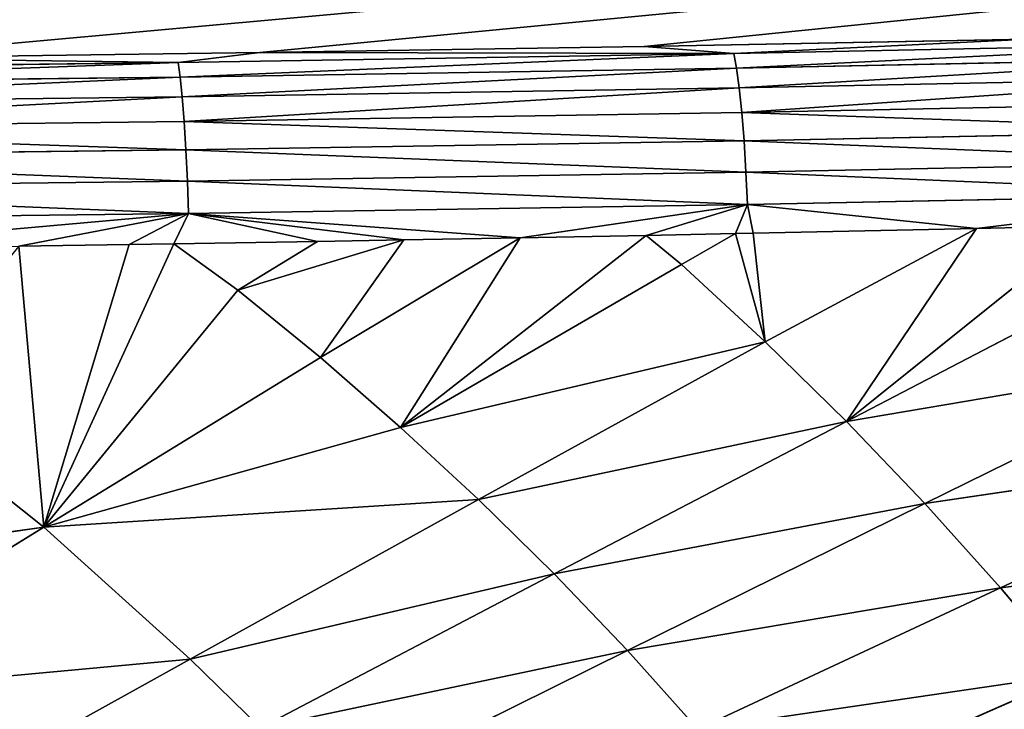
# Model space of a CAD drawing. Extents: x 0 to 605, y 0 to 400.
# Tile 964 of 1056: x 397 to 425, y 254 to 274. Entities that reach past the tile are written whole.
import ezdxf

# ---------------------------------------------------------------- set-up
doc = ezdxf.new("R2010")
doc.units = 0
doc.header["$LTSCALE"] = 25.4
doc.layers.get('0').update_dxf_attribs({"linetype": 'CONTINUOUS'})

# ---------------------------------------------------------------- blocks, each defined once
blk = doc.blocks.new('ATLANTA610_-_S_STL')
at = {"color": 0}
for p, q in [((425.484, 36.378, 126.919), (414.802, 35.465, 127.122)), ((425.484, 36.378, 126.919), (414.802, 35.465, 127.122)), ((417.29, 34.848, 127.322), (425.484, 36.378, 126.919)), ((417.29, 34.848, 127.322), (425.484, 36.378, 126.919)), ((417.29, 34.848, 127.322), (431.448, 36.143, 127.032)), ((417.29, 34.848, 127.322), (431.448, 36.143, 127.032)), ((414.802, 35.465, 127.122), (404.119, 34.699, 127.293)), ((414.802, 35.465, 127.122), (404.119, 34.699, 127.293)), ((414.802, 35.465, 127.122), (417.29, 34.848, 127.322)), ((414.802, 35.465, 127.122), (417.29, 34.848, 127.322)), ((431.545, 35.289, 127.436), (417.367, 33.992, 127.725)), ((431.545, 35.289, 127.436), (417.367, 33.992, 127.725)), ((401.843, 33.738, 127.569), (417.29, 34.848, 127.322)), ((401.843, 33.738, 127.569), (417.29, 34.848, 127.322)), ((417.29, 34.848, 127.322), (417.367, 33.992, 127.725)), ((417.29, 34.848, 127.322), (417.367, 33.992, 127.725)), ((404.119, 34.699, 127.293), (392.694, 34.022, 127.445)), ((404.119, 34.699, 127.293), (392.694, 34.022, 127.445)), ((404.119, 34.699, 127.293), (401.843, 33.738, 127.569)), ((404.119, 34.699, 127.293), (401.843, 33.738, 127.569)), ((431.639, 34.49, 127.986), (417.442, 33.191, 128.276)), ((431.639, 34.49, 127.986), (417.442, 33.191, 128.276)), ((401.843, 33.738, 127.569), (392.694, 34.022, 127.445)), ((401.843, 33.738, 127.569), (392.694, 34.022, 127.445)), ((417.367, 33.992, 127.725), (401.903, 32.881, 127.973)), ((417.367, 33.992, 127.725), (401.903, 32.881, 127.973)), ((417.367, 33.992, 127.725), (417.442, 33.191, 128.276)), ((417.367, 33.992, 127.725), (417.442, 33.191, 128.276)), ((384.865, 32.821, 127.774), (401.843, 33.738, 127.569)), ((384.865, 32.821, 127.774), (401.843, 33.738, 127.569)), ((401.843, 33.738, 127.569), (401.903, 32.881, 127.973)), ((401.843, 33.738, 127.569), (401.903, 32.881, 127.973)), ((431.727, 33.781, 128.67), (417.513, 32.48, 128.96)), ((431.727, 33.781, 128.67), (417.513, 32.48, 128.96)), ((417.442, 33.191, 128.276), (401.961, 32.079, 128.524)), ((417.442, 33.191, 128.276), (401.961, 32.079, 128.524)), ((417.513, 32.48, 128.96), (417.442, 33.191, 128.276)), ((417.513, 32.48, 128.96), (417.442, 33.191, 128.276)), ((417.575, 31.892, 129.751), (431.805, 33.193, 129.461)), ((417.575, 31.892, 129.751), (431.805, 33.193, 129.461)), ((401.903, 32.881, 127.973), (384.908, 31.963, 128.178)), ((401.903, 32.881, 127.973), (384.908, 31.963, 128.178)), ((401.903, 32.881, 127.973), (401.961, 32.079, 128.524)), ((401.903, 32.881, 127.973), (401.961, 32.079, 128.524)), ((431.87, 32.748, 130.327), (417.627, 31.446, 130.618)), ((431.87, 32.748, 130.327), (417.627, 31.446, 130.618)), ((417.513, 32.48, 128.96), (402.015, 31.367, 129.208)), ((417.513, 32.48, 128.96), (402.015, 31.367, 129.208)), ((417.575, 31.892, 129.751), (417.513, 32.48, 128.96)), ((417.575, 31.892, 129.751), (417.513, 32.48, 128.96)), ((431.921, 32.455, 131.229), (417.667, 31.151, 131.52)), ((431.921, 32.455, 131.229), (417.667, 31.151, 131.52)), ((424.036, 31.561, 132.182), (431.921, 32.455, 131.229)), ((424.036, 31.561, 132.182), (431.921, 32.455, 131.229)), ((401.961, 32.079, 128.524), (384.95, 31.159, 128.729)), ((401.961, 32.079, 128.524), (384.95, 31.159, 128.729)), ((402.015, 31.367, 129.208), (401.961, 32.079, 128.524)), ((402.015, 31.367, 129.208), (401.961, 32.079, 128.524)), ((402.064, 30.777, 130), (417.575, 31.892, 129.751)), ((402.064, 30.777, 130), (417.575, 31.892, 129.751)), ((417.575, 31.892, 129.751), (417.627, 31.446, 130.618)), ((417.575, 31.892, 129.751), (417.627, 31.446, 130.618)), ((427.198, 31.854, 132.107), (420.417, 30.725, 137.553)), ((427.198, 31.854, 132.107), (420.417, 30.725, 137.553)), ((428.478, 31.84, 133.356), (420.417, 30.725, 137.553)), ((428.478, 31.84, 133.356), (420.417, 30.725, 137.553)), ((420.417, 30.725, 137.553), (430.807, 31.81, 135.789)), ((420.417, 30.725, 137.553), (430.807, 31.81, 135.789)), ((430.807, 31.81, 135.789), (422.599, 30.7, 139.835)), ((430.807, 31.81, 135.789), (422.599, 30.7, 139.835)), ((422.599, 30.7, 139.835), (433.052, 31.783, 138.288)), ((422.599, 30.7, 139.835), (433.052, 31.783, 138.288)), ((424.036, 31.561, 132.182), (427.198, 31.854, 132.107)), ((424.036, 31.561, 132.182), (427.198, 31.854, 132.107)), ((424.702, 30.677, 142.178), (433.052, 31.783, 138.288)), ((424.702, 30.677, 142.178), (433.052, 31.783, 138.288)), ((424.036, 31.561, 132.182), (417.667, 31.151, 131.52)), ((424.036, 31.561, 132.182), (417.667, 31.151, 131.52)), ((417.826, 31.026, 132.317), (424.036, 31.561, 132.182)), ((417.826, 31.026, 132.317), (424.036, 31.561, 132.182)), ((418.16, 30.752, 135.336), (424.036, 31.561, 132.182)), ((418.16, 30.752, 135.336), (424.036, 31.561, 132.182)), ((420.417, 30.725, 137.553), (424.036, 31.561, 132.182)), ((420.417, 30.725, 137.553), (424.036, 31.561, 132.182)), ((402.015, 31.367, 129.208), (384.99, 30.447, 129.413)), ((402.015, 31.367, 129.208), (384.99, 30.447, 129.413)), ((402.064, 30.777, 130), (402.015, 31.367, 129.208)), ((402.064, 30.777, 130), (402.015, 31.367, 129.208)), ((417.627, 31.446, 130.618), (402.104, 30.33, 130.866)), ((417.627, 31.446, 130.618), (402.104, 30.33, 130.866)), ((417.667, 31.151, 131.52), (417.627, 31.446, 130.618)), ((417.667, 31.151, 131.52), (417.627, 31.446, 130.618)), ((417.667, 31.151, 131.52), (402.135, 30.035, 131.769)), ((417.667, 31.151, 131.52), (402.135, 30.035, 131.769)), ((411.35, 30.523, 132.444), (417.667, 31.151, 131.52)), ((411.35, 30.523, 132.444), (417.667, 31.151, 131.52)), ((414.852, 30.788, 132.377), (417.667, 31.151, 131.52)), ((414.852, 30.788, 132.377), (417.667, 31.151, 131.52)), ((414.852, 30.788, 132.377), (417.336, 30.986, 132.327)), ((414.852, 30.788, 132.377), (417.336, 30.986, 132.327)), ((417.336, 30.986, 132.327), (415.833, 30.782, 133.185)), ((417.336, 30.986, 132.327), (415.833, 30.782, 133.185)), ((417.667, 31.151, 131.52), (417.336, 30.986, 132.327)), ((417.667, 31.151, 131.52), (417.336, 30.986, 132.327)), ((417.336, 30.986, 132.327), (417.826, 31.026, 132.317)), ((417.336, 30.986, 132.327), (417.826, 31.026, 132.317)), ((417.826, 31.026, 132.317), (417.667, 31.151, 131.52)), ((417.826, 31.026, 132.317), (417.667, 31.151, 131.52)), ((418.16, 30.752, 135.336), (417.826, 31.026, 132.317)), ((418.16, 30.752, 135.336), (417.826, 31.026, 132.317)), ((385.025, 29.856, 130.206), (402.064, 30.777, 130)), ((385.025, 29.856, 130.206), (402.064, 30.777, 130)), ((402.064, 30.777, 130), (402.104, 30.33, 130.866)), ((402.064, 30.777, 130), (402.104, 30.33, 130.866)), ((408.029, 29.801, 137.72), (414.852, 30.788, 132.377)), ((408.029, 29.801, 137.72), (414.852, 30.788, 132.377)), ((408.029, 29.801, 137.72), (415.833, 30.782, 133.185)), ((408.029, 29.801, 137.72), (415.833, 30.782, 133.185)), ((408.029, 29.801, 137.72), (418.16, 30.752, 135.336)), ((408.029, 29.801, 137.72), (418.16, 30.752, 135.336)), ((410.197, 29.777, 139.727), (418.16, 30.752, 135.336)), ((410.197, 29.777, 139.727), (418.16, 30.752, 135.336)), ((410.197, 29.777, 139.727), (420.417, 30.725, 137.553)), ((410.197, 29.777, 139.727), (420.417, 30.725, 137.553)), ((411.35, 30.523, 132.444), (414.852, 30.788, 132.377)), ((411.35, 30.523, 132.444), (414.852, 30.788, 132.377)), ((420.417, 30.725, 137.553), (412.3, 29.754, 141.795)), ((420.417, 30.725, 137.553), (412.3, 29.754, 141.795)), ((412.3, 29.754, 141.795), (422.599, 30.7, 139.835)), ((412.3, 29.754, 141.795), (422.599, 30.7, 139.835)), ((414.333, 29.733, 143.923), (422.599, 30.7, 139.835)), ((414.333, 29.733, 143.923), (422.599, 30.7, 139.835)), ((414.852, 30.788, 132.377), (415.833, 30.782, 133.185)), ((414.852, 30.788, 132.377), (415.833, 30.782, 133.185)), ((415.833, 30.782, 133.185), (418.16, 30.752, 135.336)), ((415.833, 30.782, 133.185), (418.16, 30.752, 135.336)), ((424.702, 30.677, 142.178), (416.293, 29.714, 146.109)), ((424.702, 30.677, 142.178), (416.293, 29.714, 146.109)), ((418.16, 30.752, 135.336), (420.417, 30.725, 137.553)), ((418.16, 30.752, 135.336), (420.417, 30.725, 137.553)), ((418.178, 29.697, 148.349), (426.724, 30.656, 144.581)), ((418.178, 29.697, 148.349), (426.724, 30.656, 144.581)), ((420.417, 30.725, 137.553), (422.599, 30.7, 139.835)), ((420.417, 30.725, 137.553), (422.599, 30.7, 139.835)), ((424.702, 30.677, 142.178), (422.599, 30.7, 139.835)), ((424.702, 30.677, 142.178), (422.599, 30.7, 139.835)), ((424.702, 30.677, 142.178), (426.724, 30.656, 144.581)), ((424.702, 30.677, 142.178), (426.724, 30.656, 144.581)), ((411.35, 30.523, 132.444), (402.135, 30.035, 131.769)), ((411.35, 30.523, 132.444), (402.135, 30.035, 131.769)), ((405.798, 29.828, 135.776), (411.35, 30.523, 132.444)), ((405.798, 29.828, 135.776), (411.35, 30.523, 132.444)), ((408.029, 29.801, 137.72), (411.35, 30.523, 132.444)), ((408.029, 29.801, 137.72), (411.35, 30.523, 132.444)), ((408.114, 30.291, 132.502), (411.35, 30.523, 132.444)), ((408.114, 30.291, 132.502), (411.35, 30.523, 132.444)), ((402.104, 30.33, 130.866), (385.054, 29.409, 131.072)), ((402.104, 30.33, 130.866), (385.054, 29.409, 131.072)), ((401.73, 29.869, 132.608), (405.715, 30.127, 132.543)), ((401.73, 29.869, 132.608), (405.715, 30.127, 132.543)), ((402.135, 30.035, 131.769), (402.104, 30.33, 130.866)), ((402.135, 30.035, 131.769), (402.104, 30.33, 130.866)), ((408.114, 30.291, 132.502), (402.135, 30.035, 131.769)), ((408.114, 30.291, 132.502), (402.135, 30.035, 131.769)), ((405.715, 30.127, 132.543), (402.135, 30.035, 131.769)), ((405.715, 30.127, 132.543), (402.135, 30.035, 131.769)), ((408.114, 30.291, 132.502), (403.507, 29.856, 133.898)), ((408.114, 30.291, 132.502), (403.507, 29.856, 133.898)), ((403.507, 29.856, 133.898), (405.715, 30.127, 132.543)), ((403.507, 29.856, 133.898), (405.715, 30.127, 132.543)), ((405.715, 30.127, 132.543), (408.114, 30.291, 132.502)), ((405.715, 30.127, 132.543), (408.114, 30.291, 132.502)), ((408.114, 30.291, 132.502), (405.798, 29.828, 135.776)), ((408.114, 30.291, 132.502), (405.798, 29.828, 135.776)), ((402.135, 30.035, 131.769), (385.076, 29.113, 131.975)), ((402.135, 30.035, 131.769), (385.076, 29.113, 131.975)), ((391.011, 29.259, 132.76), (402.135, 30.035, 131.769)), ((391.011, 29.259, 132.76), (402.135, 30.035, 131.769)), ((397.415, 29.609, 132.673), (402.135, 30.035, 131.769)), ((397.415, 29.609, 132.673), (402.135, 30.035, 131.769)), ((398.111, 28.97, 140.496), (401.73, 29.869, 132.608)), ((398.111, 28.97, 140.496), (401.73, 29.869, 132.608)), ((398.111, 28.97, 140.496), (403.507, 29.856, 133.898)), ((398.111, 28.97, 140.496), (403.507, 29.856, 133.898)), ((405.798, 29.828, 135.776), (398.111, 28.97, 140.496)), ((405.798, 29.828, 135.776), (398.111, 28.97, 140.496)), ((402.135, 30.035, 131.769), (400.482, 29.792, 132.627)), ((402.135, 30.035, 131.769), (400.482, 29.792, 132.627)), ((400.482, 29.792, 132.627), (401.73, 29.869, 132.608)), ((400.482, 29.792, 132.627), (401.73, 29.869, 132.608)), ((401.73, 29.869, 132.608), (402.135, 30.035, 131.769)), ((401.73, 29.869, 132.608), (402.135, 30.035, 131.769)), ((403.507, 29.856, 133.898), (401.73, 29.869, 132.608)), ((403.507, 29.856, 133.898), (401.73, 29.869, 132.608)), ((405.798, 29.828, 135.776), (403.507, 29.856, 133.898)), ((405.798, 29.828, 135.776), (403.507, 29.856, 133.898)), ((405.798, 29.828, 135.776), (408.029, 29.801, 137.72)), ((405.798, 29.828, 135.776), (408.029, 29.801, 137.72)), ((397.415, 29.609, 132.673), (400.482, 29.792, 132.627)), ((397.415, 29.609, 132.673), (400.482, 29.792, 132.627)), ((408.029, 29.801, 137.72), (398.111, 28.97, 140.496)), ((408.029, 29.801, 137.72), (398.111, 28.97, 140.496)), ((398.111, 28.97, 140.496), (400.482, 29.792, 132.627)), ((398.111, 28.97, 140.496), (400.482, 29.792, 132.627)), ((410.197, 29.777, 139.727), (402.184, 28.928, 144.16)), ((410.197, 29.777, 139.727), (402.184, 28.928, 144.16)), ((402.184, 28.928, 144.16), (412.3, 29.754, 141.795)), ((402.184, 28.928, 144.16), (412.3, 29.754, 141.795)), ((404.132, 28.909, 146.077), (412.3, 29.754, 141.795)), ((404.132, 28.909, 146.077), (412.3, 29.754, 141.795)), ((414.333, 29.733, 143.923), (406.015, 28.892, 148.05)), ((414.333, 29.733, 143.923), (406.015, 28.892, 148.05)), ((408.029, 29.801, 137.72), (410.197, 29.777, 139.727)), ((408.029, 29.801, 137.72), (410.197, 29.777, 139.727)), ((410.197, 29.777, 139.727), (412.3, 29.754, 141.795)), ((410.197, 29.777, 139.727), (412.3, 29.754, 141.795)), ((414.333, 29.733, 143.923), (412.3, 29.754, 141.795)), ((414.333, 29.733, 143.923), (412.3, 29.754, 141.795)), ((414.333, 29.733, 143.923), (416.293, 29.714, 146.109)), ((414.333, 29.733, 143.923), (416.293, 29.714, 146.109)), ((393.818, 29.017, 137.074), (398.111, 28.97, 140.496)), ((393.818, 29.017, 137.074), (398.111, 28.97, 140.496)), ((386.434, 28.265, 142.107), (398.111, 28.97, 140.496)), ((386.434, 28.265, 142.107), (398.111, 28.97, 140.496)), ((390.381, 28.226, 145.259), (398.111, 28.97, 140.496)), ((390.381, 28.226, 145.259), (398.111, 28.97, 140.496)), ((390.381, 28.226, 145.259), (402.184, 28.928, 144.16)), ((390.381, 28.226, 145.259), (402.184, 28.928, 144.16)), ((394.127, 28.192, 148.631), (402.184, 28.928, 144.16)), ((394.127, 28.192, 148.631), (402.184, 28.928, 144.16)), ((402.184, 28.928, 144.16), (398.111, 28.97, 140.496)), ((402.184, 28.928, 144.16), (398.111, 28.97, 140.496)), ((404.132, 28.909, 146.077), (402.184, 28.928, 144.16)), ((404.132, 28.909, 146.077), (402.184, 28.928, 144.16))]:
    blk.add_line(p, q, dxfattribs=at)
mesh = blk.add_polyface(dxfattribs=at)
corners = [(35.797, 103.894, 111.851), (571.006, 106.591, 111.249), (34.388, 106.591, 111.249), (37.928, 100.086, 112.701), (38.654, 98.858, 112.975), (40.127, 96.464, 113.509), (41.904, 93.74, 114.117), (42.395, 93.018, 114.278), (44.76, 89.705, 115.018), (45.369, 88.895, 115.198), (47.226, 86.522, 115.728), (49.041, 84.335, 116.216), (49.785, 83.473, 116.408), (52.433, 80.561, 117.058), (55.193, 77.763, 117.683), (58.096, 75.052, 118.288), (61.14, 72.434, 118.872), (64.319, 69.917, 119.434), (67.637, 67.499, 119.973), (71.141, 65.154, 120.497), (74.846, 62.881, 121.004), (78.763, 60.681, 121.495), (82.902, 58.555, 121.969), (87.283, 56.501, 122.428), (89.174, 55.671, 122.613), (91.934, 54.516, 122.871), (95.55, 53.096, 123.188), (96.878, 52.6, 123.298), (101.611, 50.93, 123.671), (106.635, 49.312, 124.032), (112.571, 47.58, 124.419), (118.867, 45.929, 124.787), (124.857, 44.519, 125.102), (131.222, 43.169, 125.403), (137.992, 41.883, 125.69), (145.207, 40.661, 125.963), (152.995, 39.491, 126.224), (161.346, 38.383, 126.471), (171.208, 37.246, 126.725), (179.751, 36.393, 126.915), (189.849, 35.523, 127.109), (200.64, 34.741, 127.284), (213.516, 33.978, 127.454), (226.998, 33.359, 127.592), (239.742, 32.927, 127.689), (253.158, 32.617, 127.758), (267.527, 32.431, 127.8), (285.141, 32.344, 127.819), (302.697, 32.329, 127.822), (320.938, 32.345, 127.819), (339.364, 32.444, 127.797), (353.896, 32.648, 127.751), (366.557, 32.953, 127.683), (378.727, 33.372, 127.589), (392.694, 34.022, 127.445), (404.119, 34.699, 127.293), (414.802, 35.465, 127.122), (425.484, 36.378, 126.919), (435.255, 37.36, 126.699), (444.241, 38.407, 126.466), (452.534, 39.51, 126.22), (459.554, 40.561, 125.985), (466.93, 41.799, 125.709), (474.123, 43.156, 125.406), (480.586, 44.523, 125.101), (486.816, 45.996, 124.772), (492.209, 47.411, 124.456), (497.473, 48.933, 124.117), (502.377, 50.483, 123.771), (507.695, 52.32, 123.361), (512.783, 54.251, 122.93), (514.295, 54.863, 122.793), (517.255, 56.116, 122.514), (520.424, 57.55, 122.194), (521.364, 57.995, 122.094), (525.177, 59.897, 121.67), (526.134, 60.401, 121.557), (528.665, 61.789, 121.248), (531.464, 63.42, 120.884), (532.358, 63.964, 120.762), (535.52, 65.981, 120.312), (536.527, 66.657, 120.161), (538.712, 68.179, 119.821), (541.316, 70.105, 119.392), (541.756, 70.444, 119.316), (544.642, 72.76, 118.799), (547.245, 75.006, 118.298), (549.952, 77.514, 117.738), (552.726, 80.296, 117.117), (555.195, 82.979, 116.519), (557.842, 86.104, 115.821), (560.273, 89.22, 115.126), (562.482, 92.28, 114.443), (564.617, 95.462, 113.733), (566.874, 99.093, 112.922), (568.575, 102.034, 112.266), (569.1, 102.983, 112.054)]
mesh.append_faces([[corners[k] for k in face] for face in [(0, 1, 2), (1, 95, 96)]], dxfattribs={"vtx0": -1, "color": 0})
mesh.append_faces([[corners[k] for k in face] for face in [(1, 0, 3), (1, 3, 4), (1, 4, 5), (1, 5, 6), (1, 6, 7), (1, 7, 8), (1, 8, 9), (1, 9, 10), (1, 10, 11), (1, 11, 12), (1, 12, 13), (1, 13, 14), (1, 14, 15), (1, 15, 16), (1, 16, 17), (1, 17, 18), (1, 18, 19), (1, 19, 20), (1, 20, 21), (1, 21, 22), (1, 22, 23), (1, 23, 24), (1, 24, 25), (1, 25, 26), (1, 26, 27), (1, 27, 28), (1, 28, 29), (1, 29, 30), (1, 30, 31), (1, 31, 32), (1, 32, 33), (1, 33, 34), (1, 34, 35), (1, 35, 36), (1, 36, 37), (1, 37, 38), (1, 38, 39), (1, 39, 40), (1, 40, 41), (1, 41, 42), (1, 42, 43), (1, 43, 44), (1, 44, 45), (1, 45, 46), (1, 46, 47), (1, 47, 48), (1, 48, 49), (1, 49, 50), (1, 50, 51), (1, 51, 52), (1, 52, 53), (1, 53, 54), (1, 54, 55), (1, 55, 56), (1, 56, 57), (1, 57, 58), (1, 58, 59), (1, 59, 60), (1, 60, 61), (1, 61, 62), (1, 62, 63), (1, 63, 64), (1, 64, 65), (1, 65, 66), (1, 66, 67), (1, 67, 68), (1, 68, 69), (1, 69, 70), (1, 70, 71), (1, 71, 72), (1, 72, 73), (1, 73, 74), (1, 74, 75), (1, 75, 76), (1, 76, 77), (1, 77, 78), (1, 78, 79), (1, 79, 80), (1, 80, 81), (1, 81, 82), (1, 82, 83), (1, 83, 84), (1, 84, 85), (1, 85, 86), (1, 86, 87), (1, 87, 88), (1, 88, 89), (1, 89, 90), (1, 90, 91), (1, 91, 92), (1, 92, 93), (1, 93, 94), (1, 94, 95)]], dxfattribs={"vtx0": -1, "vtx2": -1, "color": 0})
mesh = blk.add_polyface(dxfattribs=at)
corners = [(425.484, 36.378, 126.919), (414.802, 35.465, 127.122), (417.29, 34.848, 127.322)]
mesh.append_faces([[corners[k] for k in face] for face in [(0, 1, 2)]], dxfattribs={"color": 0})
mesh = blk.add_polyface(dxfattribs=at)
corners = [(431.448, 36.143, 127.032), (425.484, 36.378, 126.919), (417.29, 34.848, 127.322)]
mesh.append_faces([[corners[k] for k in face] for face in [(0, 1, 2)]], dxfattribs={"color": 0})
mesh = blk.add_polyface(dxfattribs=at)
corners = [(417.367, 33.992, 127.725), (431.448, 36.143, 127.032), (417.29, 34.848, 127.322), (431.545, 35.289, 127.436)]
mesh.append_faces([[corners[k] for k in face] for face in [(0, 1, 2), (1, 0, 3)]], dxfattribs={"vtx0": -1, "color": 0})
mesh = blk.add_polyface(dxfattribs=at)
corners = [(417.29, 34.848, 127.322), (404.119, 34.699, 127.293), (401.843, 33.738, 127.569), (414.802, 35.465, 127.122)]
mesh.append_faces([[corners[k] for k in face] for face in [(0, 1, 2), (1, 0, 3)]], dxfattribs={"vtx0": -1, "color": 0})
mesh = blk.add_polyface(dxfattribs=at)
corners = [(417.442, 33.191, 128.276), (431.545, 35.289, 127.436), (417.367, 33.992, 127.725), (431.639, 34.49, 127.986)]
mesh.append_faces([[corners[k] for k in face] for face in [(0, 1, 2), (1, 0, 3)]], dxfattribs={"vtx0": -1, "color": 0})
mesh = blk.add_polyface(dxfattribs=at)
corners = [(401.903, 32.881, 127.973), (417.29, 34.848, 127.322), (401.843, 33.738, 127.569), (417.367, 33.992, 127.725)]
mesh.append_faces([[corners[k] for k in face] for face in [(0, 1, 2), (1, 0, 3)]], dxfattribs={"vtx0": -1, "color": 0})
mesh = blk.add_polyface(dxfattribs=at)
corners = [(404.119, 34.699, 127.293), (392.694, 34.022, 127.445), (401.843, 33.738, 127.569)]
mesh.append_faces([[corners[k] for k in face] for face in [(0, 1, 2)]], dxfattribs={"color": 0})
mesh = blk.add_polyface(dxfattribs=at)
corners = [(417.513, 32.48, 128.96), (431.639, 34.49, 127.986), (417.442, 33.191, 128.276), (431.727, 33.781, 128.67)]
mesh.append_faces([[corners[k] for k in face] for face in [(0, 1, 2), (1, 0, 3)]], dxfattribs={"vtx0": -1, "color": 0})
mesh = blk.add_polyface(dxfattribs=at)
corners = [(401.843, 33.738, 127.569), (392.694, 34.022, 127.445), (384.865, 32.821, 127.774)]
mesh.append_faces([[corners[k] for k in face] for face in [(0, 1, 2)]], dxfattribs={"color": 0})
mesh = blk.add_polyface(dxfattribs=at)
corners = [(401.961, 32.079, 128.524), (417.367, 33.992, 127.725), (401.903, 32.881, 127.973), (417.442, 33.191, 128.276)]
mesh.append_faces([[corners[k] for k in face] for face in [(0, 1, 2), (1, 0, 3)]], dxfattribs={"vtx0": -1, "color": 0})
mesh = blk.add_polyface(dxfattribs=at)
corners = [(384.908, 31.963, 128.178), (401.843, 33.738, 127.569), (384.865, 32.821, 127.774), (401.903, 32.881, 127.973)]
mesh.append_faces([[corners[k] for k in face] for face in [(0, 1, 2), (1, 0, 3)]], dxfattribs={"vtx0": -1, "color": 0})
mesh = blk.add_polyface(dxfattribs=at)
corners = [(417.513, 32.48, 128.96), (431.805, 33.193, 129.461), (431.727, 33.781, 128.67), (417.575, 31.892, 129.751)]
mesh.append_faces([[corners[k] for k in face] for face in [(0, 1, 2), (1, 0, 3)]], dxfattribs={"vtx0": -1, "color": 0})
mesh = blk.add_polyface(dxfattribs=at)
corners = [(402.015, 31.367, 129.208), (417.442, 33.191, 128.276), (401.961, 32.079, 128.524), (417.513, 32.48, 128.96)]
mesh.append_faces([[corners[k] for k in face] for face in [(0, 1, 2), (1, 0, 3)]], dxfattribs={"vtx0": -1, "color": 0})
mesh = blk.add_polyface(dxfattribs=at)
corners = [(417.575, 31.892, 129.751), (431.87, 32.748, 130.327), (431.805, 33.193, 129.461), (417.627, 31.446, 130.618)]
mesh.append_faces([[corners[k] for k in face] for face in [(0, 1, 2), (1, 0, 3)]], dxfattribs={"vtx0": -1, "color": 0})
mesh = blk.add_polyface(dxfattribs=at)
corners = [(384.95, 31.159, 128.729), (401.903, 32.881, 127.973), (384.908, 31.963, 128.178), (401.961, 32.079, 128.524)]
mesh.append_faces([[corners[k] for k in face] for face in [(0, 1, 2), (1, 0, 3)]], dxfattribs={"vtx0": -1, "color": 0})
mesh = blk.add_polyface(dxfattribs=at)
corners = [(417.627, 31.446, 130.618), (431.921, 32.455, 131.229), (431.87, 32.748, 130.327), (417.667, 31.151, 131.52)]
mesh.append_faces([[corners[k] for k in face] for face in [(0, 1, 2), (1, 0, 3)]], dxfattribs={"vtx0": -1, "color": 0})
mesh = blk.add_polyface(dxfattribs=at)
corners = [(402.015, 31.367, 129.208), (417.575, 31.892, 129.751), (417.513, 32.48, 128.96), (402.064, 30.777, 130)]
mesh.append_faces([[corners[k] for k in face] for face in [(0, 1, 2), (1, 0, 3)]], dxfattribs={"vtx0": -1, "color": 0})
mesh = blk.add_polyface(dxfattribs=at)
corners = [(424.036, 31.561, 132.182), (431.921, 32.455, 131.229), (417.667, 31.151, 131.52)]
mesh.append_faces([[corners[k] for k in face] for face in [(0, 1, 2)]], dxfattribs={"color": 0})
mesh = blk.add_polyface(dxfattribs=at)
corners = [(424.036, 31.561, 132.182), (427.198, 31.854, 132.107), (431.921, 32.455, 131.229)]
mesh.append_faces([[corners[k] for k in face] for face in [(0, 1, 2)]], dxfattribs={"color": 0})
mesh = blk.add_polyface(dxfattribs=at)
corners = [(384.99, 30.447, 129.413), (401.961, 32.079, 128.524), (384.95, 31.159, 128.729), (402.015, 31.367, 129.208)]
mesh.append_faces([[corners[k] for k in face] for face in [(0, 1, 2), (1, 0, 3)]], dxfattribs={"vtx0": -1, "color": 0})
mesh = blk.add_polyface(dxfattribs=at)
corners = [(402.064, 30.777, 130), (417.627, 31.446, 130.618), (417.575, 31.892, 129.751), (402.104, 30.33, 130.866)]
mesh.append_faces([[corners[k] for k in face] for face in [(0, 1, 2), (1, 0, 3)]], dxfattribs={"vtx0": -1, "color": 0})
mesh = blk.add_polyface(dxfattribs=at)
corners = [(420.417, 30.725, 137.553), (428.478, 31.84, 133.356), (427.198, 31.854, 132.107)]
mesh.append_faces([[corners[k] for k in face] for face in [(0, 1, 2)]], dxfattribs={"color": 0})
mesh = blk.add_polyface(dxfattribs=at)
corners = [(420.417, 30.725, 137.553), (427.198, 31.854, 132.107), (424.036, 31.561, 132.182)]
mesh.append_faces([[corners[k] for k in face] for face in [(0, 1, 2)]], dxfattribs={"color": 0})
mesh = blk.add_polyface(dxfattribs=at)
corners = [(420.417, 30.725, 137.553), (430.807, 31.81, 135.789), (428.478, 31.84, 133.356)]
mesh.append_faces([[corners[k] for k in face] for face in [(0, 1, 2)]], dxfattribs={"color": 0})
mesh = blk.add_polyface(dxfattribs=at)
corners = [(422.599, 30.7, 139.835), (430.807, 31.81, 135.789), (420.417, 30.725, 137.553)]
mesh.append_faces([[corners[k] for k in face] for face in [(0, 1, 2)]], dxfattribs={"color": 0})
mesh = blk.add_polyface(dxfattribs=at)
corners = [(422.599, 30.7, 139.835), (433.052, 31.783, 138.288), (430.807, 31.81, 135.789)]
mesh.append_faces([[corners[k] for k in face] for face in [(0, 1, 2)]], dxfattribs={"color": 0})
mesh = blk.add_polyface(dxfattribs=at)
corners = [(424.702, 30.677, 142.178), (433.052, 31.783, 138.288), (422.599, 30.7, 139.835)]
mesh.append_faces([[corners[k] for k in face] for face in [(0, 1, 2)]], dxfattribs={"color": 0})
mesh = blk.add_polyface(dxfattribs=at)
corners = [(424.702, 30.677, 142.178), (435.209, 31.759, 140.851), (433.052, 31.783, 138.288), (426.724, 30.656, 144.581)]
mesh.append_faces([[corners[k] for k in face] for face in [(0, 1, 2), (1, 0, 3)]], dxfattribs={"vtx0": -1, "color": 0})
mesh = blk.add_polyface(dxfattribs=at)
corners = [(417.826, 31.026, 132.317), (424.036, 31.561, 132.182), (417.667, 31.151, 131.52)]
mesh.append_faces([[corners[k] for k in face] for face in [(0, 1, 2)]], dxfattribs={"color": 0})
mesh = blk.add_polyface(dxfattribs=at)
corners = [(418.16, 30.752, 135.336), (424.036, 31.561, 132.182), (417.826, 31.026, 132.317)]
mesh.append_faces([[corners[k] for k in face] for face in [(0, 1, 2)]], dxfattribs={"color": 0})
mesh = blk.add_polyface(dxfattribs=at)
corners = [(420.417, 30.725, 137.553), (424.036, 31.561, 132.182), (418.16, 30.752, 135.336)]
mesh.append_faces([[corners[k] for k in face] for face in [(0, 1, 2)]], dxfattribs={"color": 0})
mesh = blk.add_polyface(dxfattribs=at)
corners = [(384.99, 30.447, 129.413), (402.064, 30.777, 130), (402.015, 31.367, 129.208), (385.025, 29.856, 130.206)]
mesh.append_faces([[corners[k] for k in face] for face in [(0, 1, 2), (1, 0, 3)]], dxfattribs={"vtx0": -1, "color": 0})
mesh = blk.add_polyface(dxfattribs=at)
corners = [(402.104, 30.33, 130.866), (417.667, 31.151, 131.52), (417.627, 31.446, 130.618), (402.135, 30.035, 131.769)]
mesh.append_faces([[corners[k] for k in face] for face in [(0, 1, 2), (1, 0, 3)]], dxfattribs={"vtx0": -1, "color": 0})
mesh = blk.add_polyface(dxfattribs=at)
corners = [(411.35, 30.523, 132.444), (417.667, 31.151, 131.52), (402.135, 30.035, 131.769)]
mesh.append_faces([[corners[k] for k in face] for face in [(0, 1, 2)]], dxfattribs={"color": 0})
mesh = blk.add_polyface(dxfattribs=at)
corners = [(411.35, 30.523, 132.444), (414.852, 30.788, 132.377), (417.667, 31.151, 131.52)]
mesh.append_faces([[corners[k] for k in face] for face in [(0, 1, 2)]], dxfattribs={"color": 0})
mesh = blk.add_polyface(dxfattribs=at)
corners = [(414.852, 30.788, 132.377), (417.336, 30.986, 132.327), (417.667, 31.151, 131.52)]
mesh.append_faces([[corners[k] for k in face] for face in [(0, 1, 2)]], dxfattribs={"color": 0})
mesh = blk.add_polyface(dxfattribs=at)
corners = [(415.833, 30.782, 133.185), (417.336, 30.986, 132.327), (414.852, 30.788, 132.377)]
mesh.append_faces([[corners[k] for k in face] for face in [(0, 1, 2)]], dxfattribs={"color": 0})
mesh = blk.add_polyface(dxfattribs=at)
corners = [(417.336, 30.986, 132.327), (418.16, 30.752, 135.336), (417.826, 31.026, 132.317), (415.833, 30.782, 133.185)]
mesh.append_faces([[corners[k] for k in face] for face in [(0, 1, 2), (1, 0, 3)]], dxfattribs={"vtx0": -1, "color": 0})
mesh = blk.add_polyface(dxfattribs=at)
corners = [(417.336, 30.986, 132.327), (417.826, 31.026, 132.317), (417.667, 31.151, 131.52)]
mesh.append_faces([[corners[k] for k in face] for face in [(0, 1, 2)]], dxfattribs={"color": 0})
mesh = blk.add_polyface(dxfattribs=at)
corners = [(385.025, 29.856, 130.206), (402.104, 30.33, 130.866), (402.064, 30.777, 130), (385.054, 29.409, 131.072)]
mesh.append_faces([[corners[k] for k in face] for face in [(0, 1, 2), (1, 0, 3)]], dxfattribs={"vtx0": -1, "color": 0})
mesh = blk.add_polyface(dxfattribs=at)
corners = [(408.029, 29.801, 137.72), (414.852, 30.788, 132.377), (411.35, 30.523, 132.444)]
mesh.append_faces([[corners[k] for k in face] for face in [(0, 1, 2)]], dxfattribs={"color": 0})
mesh = blk.add_polyface(dxfattribs=at)
corners = [(408.029, 29.801, 137.72), (415.833, 30.782, 133.185), (414.852, 30.788, 132.377)]
mesh.append_faces([[corners[k] for k in face] for face in [(0, 1, 2)]], dxfattribs={"color": 0})
mesh = blk.add_polyface(dxfattribs=at)
corners = [(408.029, 29.801, 137.72), (418.16, 30.752, 135.336), (415.833, 30.782, 133.185)]
mesh.append_faces([[corners[k] for k in face] for face in [(0, 1, 2)]], dxfattribs={"color": 0})
mesh = blk.add_polyface(dxfattribs=at)
corners = [(410.197, 29.777, 139.727), (418.16, 30.752, 135.336), (408.029, 29.801, 137.72)]
mesh.append_faces([[corners[k] for k in face] for face in [(0, 1, 2)]], dxfattribs={"color": 0})
mesh = blk.add_polyface(dxfattribs=at)
corners = [(410.197, 29.777, 139.727), (420.417, 30.725, 137.553), (418.16, 30.752, 135.336)]
mesh.append_faces([[corners[k] for k in face] for face in [(0, 1, 2)]], dxfattribs={"color": 0})
mesh = blk.add_polyface(dxfattribs=at)
corners = [(412.3, 29.754, 141.795), (420.417, 30.725, 137.553), (410.197, 29.777, 139.727)]
mesh.append_faces([[corners[k] for k in face] for face in [(0, 1, 2)]], dxfattribs={"color": 0})
mesh = blk.add_polyface(dxfattribs=at)
corners = [(412.3, 29.754, 141.795), (422.599, 30.7, 139.835), (420.417, 30.725, 137.553)]
mesh.append_faces([[corners[k] for k in face] for face in [(0, 1, 2)]], dxfattribs={"color": 0})
mesh = blk.add_polyface(dxfattribs=at)
corners = [(414.333, 29.733, 143.923), (422.599, 30.7, 139.835), (412.3, 29.754, 141.795)]
mesh.append_faces([[corners[k] for k in face] for face in [(0, 1, 2)]], dxfattribs={"color": 0})
mesh = blk.add_polyface(dxfattribs=at)
corners = [(414.333, 29.733, 143.923), (424.702, 30.677, 142.178), (422.599, 30.7, 139.835), (416.293, 29.714, 146.109)]
mesh.append_faces([[corners[k] for k in face] for face in [(0, 1, 2), (1, 0, 3)]], dxfattribs={"vtx0": -1, "color": 0})
mesh = blk.add_polyface(dxfattribs=at)
corners = [(416.293, 29.714, 146.109), (426.724, 30.656, 144.581), (424.702, 30.677, 142.178), (418.178, 29.697, 148.349)]
mesh.append_faces([[corners[k] for k in face] for face in [(0, 1, 2), (1, 0, 3)]], dxfattribs={"vtx0": -1, "color": 0})
mesh = blk.add_polyface(dxfattribs=at)
corners = [(418.178, 29.697, 148.349), (428.66, 30.638, 147.041), (426.724, 30.656, 144.581), (419.983, 29.682, 150.643)]
mesh.append_faces([[corners[k] for k in face] for face in [(0, 1, 2), (1, 0, 3)]], dxfattribs={"vtx0": -1, "color": 0})
mesh = blk.add_polyface(dxfattribs=at)
corners = [(408.114, 30.291, 132.502), (411.35, 30.523, 132.444), (402.135, 30.035, 131.769)]
mesh.append_faces([[corners[k] for k in face] for face in [(0, 1, 2)]], dxfattribs={"color": 0})
mesh = blk.add_polyface(dxfattribs=at)
corners = [(405.798, 29.828, 135.776), (411.35, 30.523, 132.444), (408.114, 30.291, 132.502)]
mesh.append_faces([[corners[k] for k in face] for face in [(0, 1, 2)]], dxfattribs={"color": 0})
mesh = blk.add_polyface(dxfattribs=at)
corners = [(408.029, 29.801, 137.72), (411.35, 30.523, 132.444), (405.798, 29.828, 135.776)]
mesh.append_faces([[corners[k] for k in face] for face in [(0, 1, 2)]], dxfattribs={"color": 0})
mesh = blk.add_polyface(dxfattribs=at)
corners = [(385.054, 29.409, 131.072), (402.135, 30.035, 131.769), (402.104, 30.33, 130.866), (385.076, 29.113, 131.975)]
mesh.append_faces([[corners[k] for k in face] for face in [(0, 1, 2), (1, 0, 3)]], dxfattribs={"vtx0": -1, "color": 0})
mesh = blk.add_polyface(dxfattribs=at)
corners = [(401.73, 29.869, 132.608), (405.715, 30.127, 132.543), (402.135, 30.035, 131.769)]
mesh.append_faces([[corners[k] for k in face] for face in [(0, 1, 2)]], dxfattribs={"color": 0})
mesh = blk.add_polyface(dxfattribs=at)
corners = [(403.507, 29.856, 133.898), (405.715, 30.127, 132.543), (401.73, 29.869, 132.608)]
mesh.append_faces([[corners[k] for k in face] for face in [(0, 1, 2)]], dxfattribs={"color": 0})
mesh = blk.add_polyface(dxfattribs=at)
corners = [(405.715, 30.127, 132.543), (408.114, 30.291, 132.502), (402.135, 30.035, 131.769)]
mesh.append_faces([[corners[k] for k in face] for face in [(0, 1, 2)]], dxfattribs={"color": 0})
mesh = blk.add_polyface(dxfattribs=at)
corners = [(405.798, 29.828, 135.776), (408.114, 30.291, 132.502), (403.507, 29.856, 133.898)]
mesh.append_faces([[corners[k] for k in face] for face in [(0, 1, 2)]], dxfattribs={"color": 0})
mesh = blk.add_polyface(dxfattribs=at)
corners = [(403.507, 29.856, 133.898), (408.114, 30.291, 132.502), (405.715, 30.127, 132.543)]
mesh.append_faces([[corners[k] for k in face] for face in [(0, 1, 2)]], dxfattribs={"color": 0})
mesh = blk.add_polyface(dxfattribs=at)
corners = [(391.011, 29.259, 132.76), (402.135, 30.035, 131.769), (385.076, 29.113, 131.975)]
mesh.append_faces([[corners[k] for k in face] for face in [(0, 1, 2)]], dxfattribs={"color": 0})
mesh = blk.add_polyface(dxfattribs=at)
corners = [(391.011, 29.259, 132.76), (397.415, 29.609, 132.673), (402.135, 30.035, 131.769)]
mesh.append_faces([[corners[k] for k in face] for face in [(0, 1, 2)]], dxfattribs={"color": 0})
mesh = blk.add_polyface(dxfattribs=at)
corners = [(397.415, 29.609, 132.673), (400.482, 29.792, 132.627), (402.135, 30.035, 131.769)]
mesh.append_faces([[corners[k] for k in face] for face in [(0, 1, 2)]], dxfattribs={"color": 0})
mesh = blk.add_polyface(dxfattribs=at)
corners = [(398.111, 28.97, 140.496), (401.73, 29.869, 132.608), (400.482, 29.792, 132.627)]
mesh.append_faces([[corners[k] for k in face] for face in [(0, 1, 2)]], dxfattribs={"color": 0})
mesh = blk.add_polyface(dxfattribs=at)
corners = [(398.111, 28.97, 140.496), (403.507, 29.856, 133.898), (401.73, 29.869, 132.608)]
mesh.append_faces([[corners[k] for k in face] for face in [(0, 1, 2)]], dxfattribs={"color": 0})
mesh = blk.add_polyface(dxfattribs=at)
corners = [(398.111, 28.97, 140.496), (405.798, 29.828, 135.776), (403.507, 29.856, 133.898)]
mesh.append_faces([[corners[k] for k in face] for face in [(0, 1, 2)]], dxfattribs={"color": 0})
mesh = blk.add_polyface(dxfattribs=at)
corners = [(398.111, 28.97, 140.496), (408.029, 29.801, 137.72), (405.798, 29.828, 135.776)]
mesh.append_faces([[corners[k] for k in face] for face in [(0, 1, 2)]], dxfattribs={"color": 0})
mesh = blk.add_polyface(dxfattribs=at)
corners = [(400.482, 29.792, 132.627), (401.73, 29.869, 132.608), (402.135, 30.035, 131.769)]
mesh.append_faces([[corners[k] for k in face] for face in [(0, 1, 2)]], dxfattribs={"color": 0})
mesh = blk.add_polyface(dxfattribs=at)
corners = [(397.415, 29.609, 132.673), (398.111, 28.97, 140.496), (400.482, 29.792, 132.627), (393.818, 29.017, 137.074)]
mesh.append_faces([[corners[k] for k in face] for face in [(0, 1, 2), (1, 0, 3)]], dxfattribs={"vtx0": -1, "color": 0})
mesh = blk.add_polyface(dxfattribs=at)
corners = [(398.111, 28.97, 140.496), (410.197, 29.777, 139.727), (408.029, 29.801, 137.72), (402.184, 28.928, 144.16)]
mesh.append_faces([[corners[k] for k in face] for face in [(0, 1, 2), (1, 0, 3)]], dxfattribs={"vtx0": -1, "color": 0})
mesh = blk.add_polyface(dxfattribs=at)
corners = [(402.184, 28.928, 144.16), (412.3, 29.754, 141.795), (410.197, 29.777, 139.727)]
mesh.append_faces([[corners[k] for k in face] for face in [(0, 1, 2)]], dxfattribs={"color": 0})
mesh = blk.add_polyface(dxfattribs=at)
corners = [(404.132, 28.909, 146.077), (412.3, 29.754, 141.795), (402.184, 28.928, 144.16)]
mesh.append_faces([[corners[k] for k in face] for face in [(0, 1, 2)]], dxfattribs={"color": 0})
mesh = blk.add_polyface(dxfattribs=at)
corners = [(404.132, 28.909, 146.077), (414.333, 29.733, 143.923), (412.3, 29.754, 141.795), (406.015, 28.892, 148.05)]
mesh.append_faces([[corners[k] for k in face] for face in [(0, 1, 2), (1, 0, 3)]], dxfattribs={"vtx0": -1, "color": 0})
mesh = blk.add_polyface(dxfattribs=at)
corners = [(406.015, 28.892, 148.05), (416.293, 29.714, 146.109), (414.333, 29.733, 143.923), (407.831, 28.876, 150.076)]
mesh.append_faces([[corners[k] for k in face] for face in [(0, 1, 2), (1, 0, 3)]], dxfattribs={"vtx0": -1, "color": 0})
mesh = blk.add_polyface(dxfattribs=at)
corners = [(386.434, 28.265, 142.107), (398.111, 28.97, 140.496), (393.818, 29.017, 137.074)]
mesh.append_faces([[corners[k] for k in face] for face in [(0, 1, 2)]], dxfattribs={"color": 0})
mesh = blk.add_polyface(dxfattribs=at)
corners = [(390.381, 28.226, 145.259), (398.111, 28.97, 140.496), (386.434, 28.265, 142.107)]
mesh.append_faces([[corners[k] for k in face] for face in [(0, 1, 2)]], dxfattribs={"color": 0})
mesh = blk.add_polyface(dxfattribs=at)
corners = [(390.381, 28.226, 145.259), (402.184, 28.928, 144.16), (398.111, 28.97, 140.496)]
mesh.append_faces([[corners[k] for k in face] for face in [(0, 1, 2)]], dxfattribs={"color": 0})
mesh = blk.add_polyface(dxfattribs=at)
corners = [(394.127, 28.192, 148.631), (402.184, 28.928, 144.16), (390.381, 28.226, 145.259)]
mesh.append_faces([[corners[k] for k in face] for face in [(0, 1, 2)]], dxfattribs={"color": 0})
mesh = blk.add_polyface(dxfattribs=at)
corners = [(394.127, 28.192, 148.631), (404.132, 28.909, 146.077), (402.184, 28.928, 144.16)]
mesh.append_faces([[corners[k] for k in face] for face in [(0, 1, 2)]], dxfattribs={"color": 0})

msp = doc.modelspace()

# ---------------------------------------------------------------- block references
at = {"color": 254, "extrusion": (0, -1, 5.55112e-17)}
msp.add_blockref('ATLANTA610_-_S_STL', (-0.269, -0.066, -399.883), dxfattribs=at)

doc.saveas('drawing.dxf')
